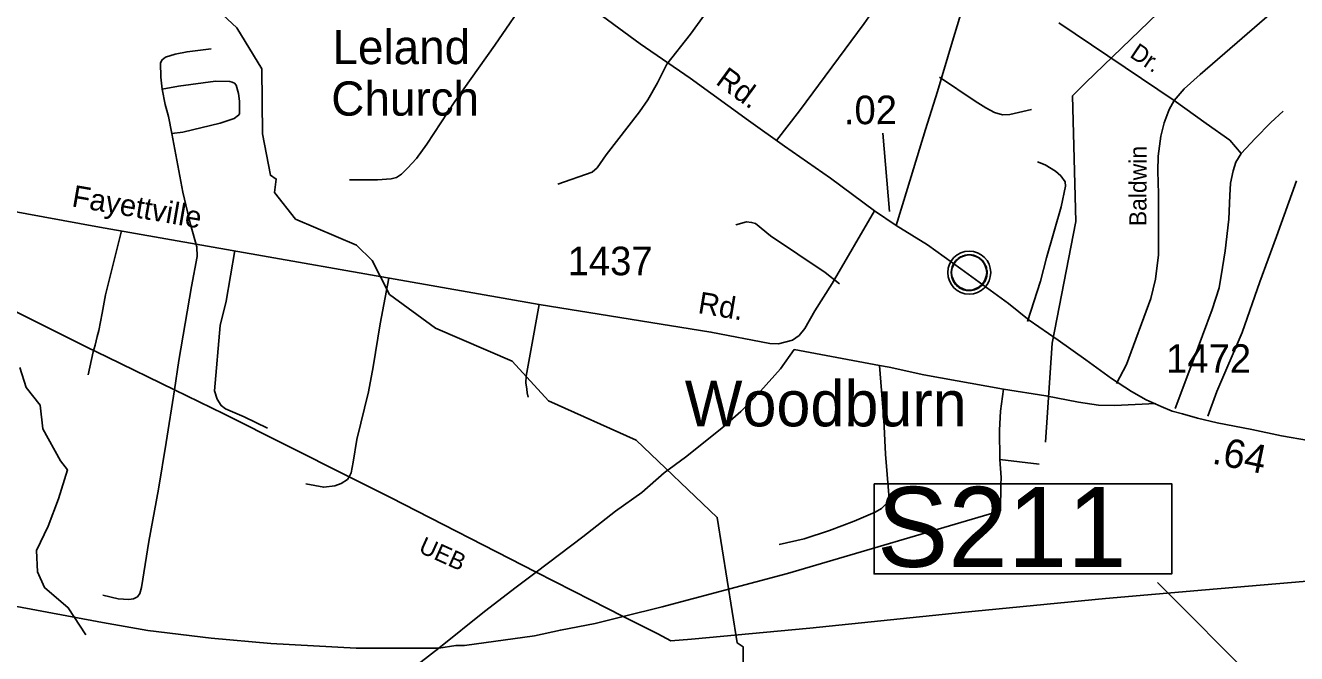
# Model space of a CAD drawing. Extents: x 2104537 to 2336408, y 34176 to 229611.
# Drawn here: x 2297199 to 2302763, y 176728 to 179477 of the extents above; entities that cross this region are included whole.
import ezdxf

# ---------------------------------------------------------------- set-up
doc = ezdxf.new("R2010")
doc.units = 0
for name, color, linetype in [('Exist Boundary Political Urban Extension UEB Label', 7, 'Continuous'), ('Exist Civil Demographics Community CELL', 7, 'Continuous'), ('Exist Civil Demographics Community Label', 7, 'Continuous'), ('Exist Cultural Church Label', 7, 'Continuous'), ('Exist Hydrographic Creek Single Shore', 7, 'Continuous'), ('Exist Hydrographic Misc Water Feature', 7, 'Continuous'), ('Exist Road Non-System Type 51', 7, 'Continuous'), ('Exist Road Non-System Type 51 Label', 7, 'Continuous'), ('Exist Road Primary US Structure Standard Bridge Number Label', 7, 'Continuous'), ('Exist Road Secondary Mileage Hundredths English Label', 7, 'Continuous'), ('Exist Road Secondary Type 51 Attributed', 7, 'Continuous'), ('Exist Road Secondary Type 51 Label', 7, 'Continuous'), ('Exist Road Secondary Type 51 Number Label', 7, 'Continuous'), ('Exist Utilities Electrical Transmission Line', 7, 'Continuous')]:
    doc.layers.add(name, color=color, linetype=linetype)

msp = doc.modelspace()

# ---------------------------------------------------------------- linework, layer by layer
at = {"layer": 'Exist Civil Demographics Community CELL'}
msp.add_lwpolyline([(2301252, 178408), (2301253, 178413.6), (2301254.8, 178420.2), (2301257.7, 178427.4), (2301260.7, 178433.1), (2301264, 178438.8), (2301267.8, 178443.9), (2301271.7, 178448.3), (2301276.3, 178452.9), (2301281.8, 178457.5), (2301287.3, 178461.2), (2301292.1, 178464), (2301297.2, 178466.5), (2301302.7, 178468.8), (2301308.3, 178470.6), (2301312.6, 178471.8), (2301317.5, 178472.5), (2301321.6, 178473.2), (2301328, 178473.5), (2301332.4, 178473.4), (2301338.1, 178473.1), (2301343, 178472.4), (2301347.9, 178471.4), (2301352.9, 178470), (2301358.1, 178468.1), (2301364.7, 178465.1), (2301371, 178461.6), (2301376, 178458.1), (2301381.2, 178454.1), (2301384.5, 178450.9), (2301388.6, 178446.6), (2301392.5, 178441.9), (2301395.6, 178437.3), (2301398.7, 178432.3), (2301401.1, 178427.1), (2301403.2, 178422.1), (2301404.8, 178417.1), (2301406, 178412.5), (2301407.1, 178406.4), (2301407.8, 178401.7), (2301408, 178395.7), (2301407.8, 178389.9), (2301407.3, 178384.3), (2301406.3, 178378.8), (2301404.7, 178372.6), (2301402.8, 178366.8), (2301400.5, 178361.7), (2301397.3, 178355.7), (2301394.1, 178350.4), (2301390.6, 178345.7), (2301386.4, 178340.9), (2301381.1, 178336), (2301376.1, 178331.9), (2301371.1, 178328.4), (2301366.7, 178325.9), (2301359.9, 178322.7), (2301352.8, 178320), (2301346.8, 178318.5), (2301340.2, 178317.2), (2301335.8, 178316.7), (2301331.3, 178316.5), (2301325.7, 178316.5), (2301321.4, 178316.9), (2301315.8, 178317.6), (2301309.9, 178318.9), (2301305.3, 178320.2), (2301300.1, 178322.1), (2301295.5, 178324.1), (2301291.6, 178326.3), (2301284.8, 178330.4), (2301279.2, 178334.7), (2301274.3, 178339.2), (2301269.9, 178344), (2301266.7, 178348), (2301263.7, 178352.2), (2301259.6, 178359.3), (2301257.9, 178362.8), (2301256.2, 178366.8), (2301253.6, 178375), (2301252, 178382.1), (2301251.4, 178387.2), (2301251, 178393.5), (2301251, 178398.2), (2301251.5, 178404.7)], close=True, dxfattribs=at)
for centre, radius in [((2301329.7, 178395.6), 94.3), ((2301329.4, 178395.9), 76.7)]:
    msp.add_circle(centre, radius, dxfattribs=at)
at = {"layer": 'Exist Hydrographic Creek Single Shore'}
msp.add_lwpolyline([(2297174.5, 177980.5), (2297201.4, 177892), (2297262.9, 177815.1), (2297274.5, 177711.2), (2297351.4, 177570.8), (2297382.1, 177532.3), (2297343.7, 177405.4), (2297297.5, 177286.2), (2297247.6, 177178.5), (2297251.4, 177086.2), (2297282.2, 177016.9), (2297386, 176928.4), (2297462.8, 176809.2)], dxfattribs=at)
at = {"layer": 'Exist Hydrographic Misc Water Feature'}
for points in [[(2300262.4, 176100), (2300343.4, 176367.4), (2300339.5, 176757.8), (2300314.5, 176774.6), (2300226.5, 177324.1), (2299872.4, 177662.2), (2299488.3, 177833.6), (2299328.4, 178007.3), (2298993.3, 178151.5), (2298792.4, 178299.8), (2298716.3, 178448.8), (2298648.4, 178515.8), (2298381.4, 178629.1), (2298288.3, 178745.8), (2298296.3, 178804.7), (2298271.3, 178821.5), (2298236.5, 179002.6), (2298233.4, 179288), (2298123.3, 179467.3), (2297980.4, 179601.2), (2297212.4, 179835.9)], [(2301663.5, 177653.7), (2301693.4, 178086), (2301796.4, 178618.7), (2301782.4, 179169.9), (2301840.5, 179227.9), (2302154.4, 179530.1), (2302336.5, 179615.1)]]:
    msp.add_lwpolyline(points, dxfattribs=at)
at = {"layer": 'Exist Road Non-System Type 51'}
for p, q in [((2301721.2, 179488.9), (2302226.3, 179149.5)), ((2297495.4, 178049.1), (2297473, 177948.1)), ((2300563.9, 178059.1), (2300937.4, 177989.5)), ((2300937.4, 177989.5), (2300978.6, 177981.2)), ((2301464.1, 177577.2), (2301636.2, 177556.5)), ((2299008.8, 176752.1), (2298885.6, 176657))]:
    msp.add_line(p, q, dxfattribs=at)
for points in [[(2302226.3, 179149.5), (2302269.9, 179199.8), (2302339.9, 179262.1), (2303022, 179853.6), (2303062.2, 179899.4), (2303093.9, 179960.4), (2303118.3, 180047.7), (2303190.7, 180242.6), (2303213.8, 180313.4), (2303227.3, 180428.1), (2303219.9, 180515.8), (2303215.6, 180623.6)], [(2300625.2, 180187.5), (2300578, 180102.8), (2300404.1, 179847.4), (2300109.5, 179438.9), (2300006.6, 179308.4)], [(2301090.7, 179787.5), (2300991.9, 179662.5), (2300869.4, 179485.5), (2300586.8, 179103.3), (2300485.9, 178974.4)], [(2299461.2, 179699.4), (2299404.1, 179611), (2299253.9, 179391.5), (2299078.2, 179144), (2298955.9, 178957.1), (2298910.4, 178894.7), (2298870.8, 178852.5), (2298844.7, 178826.1), (2298822.8, 178811.8), (2298799.1, 178805.7), (2298739, 178801.3), (2298617, 178802)], [(2298011.8, 179374.9), (2297906, 179361.9), (2297853.9, 179351.4), (2297812.4, 179339.1), (2297796.4, 179327), (2297790.5, 179313), (2297791, 179251), (2297797.5, 179199)], [(2300006.6, 179308.4), (2299965.4, 179225.8), (2299922.3, 179151.6), (2299886.5, 179099.1), (2299740.2, 178911.7), (2299700.7, 178853.5), (2299679, 178835.2), (2299529.4, 178782)], [(2297839, 179003.7), (2297887.3, 179009.7), (2298050.8, 179049.1), (2298112.8, 179069.9), (2298131.5, 179084), (2298135.2, 179091.1), (2298135.9, 179145.9), (2298131.7, 179180.1), (2298120.9, 179215.4), (2298113.5, 179224.1), (2298103.1, 179229.8), (2298094, 179231.3), (2298031, 179233.2), (2297869.3, 179211.7), (2297797.5, 179199)], [(2301602.7, 179109.8), (2301506.8, 179087), (2301475, 179086.7), (2301440.7, 179096.5), (2301402.7, 179116.3), (2301356.1, 179145.7), (2301199.4, 179250.4)], [(2297797.5, 179199), (2297810, 179131.2), (2297824.7, 179079.4), (2297839, 179003.7)], [(2302226.3, 179149.5), (2302204.5, 179109.3), (2302183.1, 179051), (2302167.8, 178992.9), (2302156.6, 178904.9), (2302155, 178839), (2302158, 178740.9), (2302158.4, 178472.9), (2302145.2, 178366.6), (2302123.9, 178282.7), (2302018.6, 177993.8), (2301974.9, 177909.4)], [(2302226.3, 179149.5), (2302366.1, 179048), (2302469.8, 178975), (2302519.7, 178917.3)], [(2302519.7, 178917.3), (2302581.2, 178982.7), (2302650.3, 179051.8), (2302704.1, 179101.8)], [(2297839, 179003.7), (2297887.5, 178747.9), (2297920.5, 178606.3), (2297949.4, 178508.6)], [(2302230.6, 177801.3), (2302308.4, 178006.6), (2302392.9, 178233.3), (2302423.7, 178329.4), (2302439, 178417.8), (2302450.6, 178490.8), (2302465.9, 178629.1), (2302469.8, 178732.9), (2302473.6, 178786.7), (2302485.1, 178840.5), (2302496.7, 178878.9), (2302519.7, 178917.3)], [(2301628.7, 178880.4), (2301662.6, 178866.6), (2301707, 178838.8), (2301731.2, 178819), (2301749.4, 178793.4), (2301751.6, 178773.3), (2301732.5, 178683.2), (2301668.2, 178460.8), (2301641.2, 178358.3), (2301584.7, 178182)], [(2302374.5, 177766.6), (2302414.1, 177875.2), (2302524, 178133.6), (2302601.2, 178354.5), (2302675.3, 178553.7), (2302761.5, 178797)], [(2300761.4, 178346.8), (2300698.7, 178396.3), (2300459.4, 178556.4), (2300394.9, 178609.8), (2300376.9, 178615.4), (2300355, 178617.4), (2300308.8, 178604.9)], [(2297618.5, 178578.1), (2297548.7, 178298.8), (2297534.7, 178217.4), (2297520.6, 178141.7), (2297512.2, 178116.4), (2297503.8, 178077.1), (2297495.4, 178049.1)], [(2297949.4, 178508.6), (2297949.9, 178466.6), (2297925, 178334.3), (2297869.9, 178010), (2297850.4, 177882.6)], [(2298115.7, 178492), (2298077.6, 178269.7), (2298050.6, 178163.6), (2298025.7, 177877.7), (2298037.2, 177841.4), (2298055.6, 177813.5), (2298073.7, 177799.7), (2298156, 177764.4), (2298258.4, 177715.1)], [(2298789.8, 178371.6), (2298751.5, 178171.8), (2298720.2, 177982.5), (2298700.3, 177872.9), (2298649.1, 177665.1), (2298633.4, 177565.5), (2298624.2, 177518.5), (2298615.2, 177502.1)], [(2299448, 178255.5), (2299407.3, 178038), (2299390.2, 177942.7), (2299388.8, 177912.8), (2299393.1, 177885.7), (2299394.5, 177868.7), (2299398.8, 177850.2)], [(2300563.9, 178059.1), (2300504.2, 177974.6), (2300415.4, 177876), (2300330, 177787.1), (2300246.6, 177714.3), (2300087.7, 177587.2), (2299994.2, 177518.5), (2299897.1, 177433.4), (2299782, 177350.7), (2299638.8, 177239.4), (2299433.5, 177084.6)], [(2300937.4, 177989.5), (2300956.4, 177750.7), (2300963.7, 177600.7), (2300977.3, 177422.6), (2300977.3, 177406.9), (2300971.7, 177389), (2300945.6, 177362.6), (2300917.8, 177346.4), (2300826.1, 177307.5), (2300718.4, 177266.6), (2300606.9, 177229.8), (2300497.2, 177204.7)], [(2300978.6, 177981.2), (2301130.8, 177948), (2301479.2, 177885.2)], [(2297850.4, 177882.6), (2297815.1, 177651.9), (2297780.9, 177447.3), (2297738.8, 177218.8), (2297706.3, 177016.7), (2297698.9, 176990.7), (2297689.1, 176976.7), (2297671.9, 176967.9), (2297651.2, 176964.4), (2297605, 176967.9), (2297536.7, 176983.3)], [(2301479.2, 177885.2), (2301466.2, 177789), (2301462.9, 177705.1), (2301464.1, 177577.2)], [(2301479.2, 177885.2), (2301665.6, 177856.7), (2301808.1, 177828), (2301896, 177814.8), (2301965.9, 177813.1), (2302145.8, 177823.1)], [(2301464.1, 177577.2), (2301468.8, 177499), (2301468.4, 177466.6), (2301466.9, 177353)], [(2298615.2, 177502.1), (2298608.6, 177490.2), (2298580.7, 177472.1), (2298552.6, 177462.1), (2298504.6, 177455.5), (2298426.5, 177470.8)], [(2301466.9, 177353), (2300534.1, 177079), (2299985.5, 176932.2), (2299814.7, 176890.1)], [(2299008.8, 176752.1), (2298647, 176750.9), (2298272.6, 176771.6), (2298012.3, 176795.3), (2297734.1, 176828.9), (2297536.1, 176863.3), (2297137, 176937.9), (2296605.9, 177051.2)], [(2299433.5, 177084.6), (2299346.6, 177019), (2299207.4, 176911.5), (2299008.8, 176752.1)], [(2299814.7, 176890.1), (2299691.8, 176859.8), (2299540.4, 176830.6), (2299426.4, 176805.6), (2299120.9, 176763), (2299082.8, 176762.4), (2299008.8, 176752.1)]]:
    msp.add_lwpolyline(points, dxfattribs=at)
at = {"layer": 'Exist Road Primary US Structure Standard Bridge Number Label'}
msp.add_line((2302738.1, 176453.8), (2302153.2, 177038.7), dxfattribs=at)
msp.add_lwpolyline([(2300913.3, 177471.5), (2302215.9, 177471.5), (2302215.9, 177076.6), (2300913.3, 177076.6)], close=True, dxfattribs=at)
at = {"layer": 'Exist Road Secondary Mileage Hundredths English Label'}
msp.add_line((2300980.3, 178662.3), (2300951.7, 179005.4), dxfattribs=at)
at = {"layer": 'Exist Road Secondary Type 51 Attributed'}
msp.add_line((2300914.5, 178665.8), (2301010.5, 178601.2), dxfattribs=at)
for points in [[(2301010.5, 178601.2), (2301060.1, 178763.9), (2301138.4, 179022.4), (2301191.2, 179188.9), (2301256.4, 179408.8), (2301357, 179740.6), (2301431.5, 179971.7), (2301481.8, 180158), (2301615.9, 180596), (2301725.8, 180972.5), (2301870.4, 181458.6), (2301967.2, 181784.7), (2302008.6, 181927.6), (2302027.9, 181995.3)], [(2297598.5, 181225.3), (2297799.5, 180982.8), (2297896.3, 180879.7), (2298008.1, 180764.1), (2298097.5, 180689.6), (2298194.4, 180611.3), (2298304.9, 180529.3), (2298416.7, 180453.5), (2298539.7, 180364), (2298716, 180237.3), (2298876.2, 180126.7), (2299101, 179963.9), (2299371.8, 179767.6), (2299553.1, 179642.1), (2299724.5, 179517.9), (2299889.7, 179397.4), (2300108.3, 179247), (2300364.1, 179060.6), (2300521.8, 178948.8), (2300721.8, 178808.4), (2300914.5, 178665.8)], [(2300914.5, 178665.8), (2300729.8, 178347.7), (2300654, 178228.4), (2300610.5, 178150.1), (2300585.7, 178120.3), (2300555.9, 178100.4), (2300495, 178084.3), (2300456.5, 178085.5), (2300199.4, 178135.2), (2299448, 178255.5), (2297523.1, 178595), (2294944.8, 179067.1), (2294668.3, 179108.3), (2294498.1, 179146.2), (2294342.9, 179162.4), (2294095.5, 179149.6), (2293919.7, 179133.2), (2293539.7, 179066.1)], [(2301010.5, 178601.2), (2301147.1, 178516.7), (2301293.6, 178412.3), (2301501, 178260.7), (2301591.7, 178187.4), (2301719.6, 178099.2), (2301840.1, 178013.5), (2301953.1, 177931.4), (2302040, 177874.3), (2302104.6, 177838.3), (2302169.2, 177809.7), (2302218.7, 177789.5), (2302263.6, 177776.8), (2302329.6, 177758.6), (2302415.2, 177737.5), (2302566.8, 177708), (2302696.1, 177681), (2302815.3, 177660.3)]]:
    msp.add_lwpolyline(points, dxfattribs=at)
at = {"layer": 'Exist Utilities Electrical Transmission Line'}
msp.add_line((2297557.5, 178025.5), (2297850.4, 177882.6), dxfattribs=at)
for points in [[(2296662.5, 178470.3), (2296844.2, 178379.9), (2297467, 178069.6), (2297557.5, 178025.5)], [(2297850.4, 177882.6), (2298067.7, 177776.6), (2298615.2, 177502.1)], [(2298615.2, 177502.1), (2298796.6, 177411.2), (2299433.5, 177084.6)], [(2303726.6, 177121.7), (2303492.8, 177103.7), (2302363.6, 177007.4), (2301926.5, 176968.7), (2301295.3, 176907.1), (2300631.8, 176839.3), (2300114.2, 176791), (2300024.2, 176784.2), (2299966.1, 176813.5), (2299814.7, 176890.1)], [(2299433.5, 177084.6), (2299674.8, 176960.9), (2299814.7, 176890.1)]]:
    msp.add_lwpolyline(points, dxfattribs=at)

# ---------------------------------------------------------------- texts
at = {"layer": 'Exist Boundary Political Urban Extension UEB Label'}
msp.add_text('UEB', height=75.46, rotation=335.6802, dxfattribs=at).set_placement((2298915.2, 177173))
at = {"layer": 'Exist Civil Demographics Community Label'}
msp.add_text('Woodburn', height=200, dxfattribs=at).set_placement((2300084.7, 177722.4))
at = {"layer": 'Exist Cultural Church Label'}
for s, p in [('Leland', (2298542.6, 179308)), ('Church', (2298537.4, 179082.4))]:
    msp.add_text(s, height=150, dxfattribs=at).set_placement(p)
at = {"layer": 'Exist Road Non-System Type 51 Label'}
for s, rotation, p in [('Dr.', 326.0977, (2302028.2, 179341.9)), ('Baldwin', 89.8906, (2302105.3, 178598.7))]:
    msp.add_text(s, height=75, rotation=rotation, dxfattribs=at).set_placement(p)
at = {"layer": 'Exist Road Primary US Structure Standard Bridge Number Label'}
msp.add_text('S211', height=350, dxfattribs=at).set_placement((2300925.9, 177107.2))
at = {"layer": 'Exist Road Secondary Mileage Hundredths English Label'}
for s, rotation, p in [('.02', 0.1943, (2300781.3, 179044.7)), ('.64', 348.2058, (2302388.3, 177560.8))]:
    msp.add_text(s, height=125, rotation=rotation, dxfattribs=at).set_placement(p)
at = {"layer": 'Exist Road Secondary Type 51 Label'}
for s, rotation, p in [('Rd.', 323.8929, (2300215.4, 179224.1)), ('Fayettville', 350.1521, (2297397.7, 178685.8)), ('Rd.', 350.4612, (2300138.5, 178218.9))]:
    msp.add_text(s, height=95, rotation=rotation, dxfattribs=at).set_placement(p)
at = {"layer": 'Exist Road Secondary Type 51 Number Label'}
for s, p in [('1437', (2299572, 178383.9)), ('1472', (2302191.5, 177956.8))]:
    msp.add_text(s, height=125, dxfattribs=at).set_placement(p)

doc.saveas('drawing.dxf')
